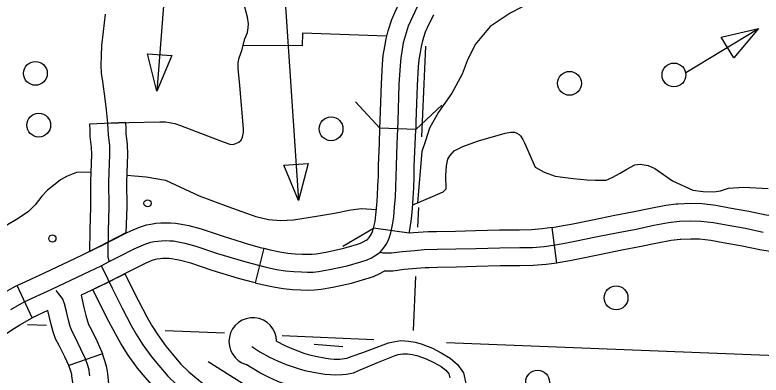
# Model space of a CAD drawing. Extents: x 653372 to 905732, y 627442 to 787275.
# Drawn here: x 662227 to 665356, y 769926 to 771438 of the extents above; entities that cross this region are included whole.
import ezdxf

# ---------------------------------------------------------------- set-up
doc = ezdxf.new("R2010")
doc.units = 0
for name, color, linetype in [('31', 7, 'Continuous'), ('33', 7, 'Continuous'), ('35', 7, 'Continuous'), ('38', 7, 'Continuous'), ('5', 7, 'Continuous'), ('56', 7, 'Continuous'), ('58', 7, 'Continuous'), ('6', 7, 'Continuous')]:
    doc.layers.add(name, color=color, linetype=linetype)

msp = doc.modelspace()

# ---------------------------------------------------------------- linework, layer by layer
at = {"layer": '31'}
for p, q in [((662540.4, 770979.9), (662690.3, 770987.3)), ((663907.4, 770957.3), (663757.5, 770962.6)), ((663757.5, 770962.6), (663757.5, 770962.6)), ((663879.8, 770521.2), (663731.1, 770542.9)), ((664499.3, 770396.3), (664479.9, 770545.1)), ((664479.9, 770545.1), (664479.9, 770545.1)), ((663270, 770458.6), (663234.4, 770312.9)), ((662299.1, 770166.1), (662236.3, 770302.4)), ((662236.3, 770302.4), (662236.3, 770302.4)), ((662594.2, 770015.3), (662452.6, 769965.9))]:
    msp.add_line(p, q, dxfattribs=at)
for points in [[(663856.9, 771321.5), (663864.5, 771350.2), (663877.6, 771392), (663895.2, 771431.1), (663915.7, 771472.4), (663932.3, 771501.6), (663946.4, 771525.4), (663976.9, 771578.6), (664001.2, 771617), (664042.2, 771679.1)], [(663757.5, 770962.6), (663758.7, 770994.5), (663763.8, 771148.8), (663768.9, 771230.7), (663771.7, 771266.9), (663777.9, 771304.6), (663783.5, 771337.4), (663792.4, 771370.9), (663807.3, 771418.7), (663827.4, 771463.2), (663849.5, 771507.7), (663851.9, 771512)], [(663982.1, 771437.6), (663981.9, 771437.1), (663963, 771399), (663947.8, 771365.3), (663936.5, 771329.4), (663930.3, 771305.6), (663925.9, 771279.8), (663920.8, 771248.8), (663918.5, 771220.2), (663913.7, 771141.7), (663908.6, 770989.3), (663907.4, 770957.3)], [(662210.2, 770202), (662265.7, 770233.3), (662382.1, 770286.9), (662540.4, 770362), (662588.2, 770385.3), (662622.6, 770402.4), (662666.2, 770424.6), (662726.8, 770455.8), (662775.3, 770477), (662797.2, 770483.5), (662810.6, 770486.2), (662826.7, 770488.8), (662842.1, 770489.9), (662856.6, 770490.5), (662876.1, 770489.9), (662891.5, 770489), (662911.5, 770485.8), (662938.7, 770480.3), (662985.6, 770467.6), (663076.6, 770437), (663185.3, 770403.9), (663242, 770388.3), (663280.3, 770378.9), (663324, 770369.9), (663361.5, 770364.1), (663396.4, 770360.5), (663428.2, 770359), (663453.4, 770358.3), (663478.2, 770358.5), (663500.4, 770361), (663545.4, 770368.9), (663619.5, 770384.7), (663676.9, 770401.5), (663703.9, 770409.4), (663722.7, 770418.7), (663741, 770428.9), (663758.4, 770442.3), (663772.8, 770458.9), (663785.8, 770479.1), (663796.2, 770500.9), (663803.6, 770523.4), (663810.8, 770557.2), (663815.4, 770590.5), (663819.2, 770632.2), (663822.5, 770673.3), (663824.3, 770717), (663826.1, 770759.2), (663826.5, 770804.5), (663830.2, 770896.1), (663833.6, 770991.9), (663838.7, 771145.3), (663843.7, 771225.5), (663846.2, 771257.8), (663851.9, 771292.2), (663856.9, 771321.5)], [(662692.5, 770522.6), (662540.9, 770445.4), (662542.7, 770533.7), (662545.7, 770632.3), (662544.9, 770738), (662549.1, 770852.1), (662548, 770883.3), (662543, 770927.6), (662541.8, 770952.5), (662540.4, 770979.9)], [(662615.3, 770983.6), (662616.7, 770956.2), (662617.8, 770933.7), (662622.8, 770888.8), (662624.1, 770852.1), (662619.9, 770736.9), (662620.7, 770631.5), (662617.7, 770531.8), (662615.8, 770440.9), (662616.8, 770420.9), (662622.6, 770402.4)], [(662690.3, 770987.3), (662691.6, 770959.9), (662692.6, 770939.7), (662697.7, 770894.3), (662699.2, 770852), (662694.9, 770735.8), (662695.7, 770630.7), (662692.5, 770522.6)], [(663704.4, 770494.5), (663712.6, 770504), (663720.1, 770515.7), (663726.5, 770528.9), (663731.1, 770542.9), (663736.9, 770570.1), (663740.9, 770599.1), (663744.5, 770638.6), (663747.6, 770677.9), (663749.4, 770720.2), (663751.1, 770761.1), (663751.5, 770806.4), (663755.3, 770899), (663757.5, 770962.6)], [(663879.8, 770521.2), (663884.7, 770544.2), (663889.9, 770581.9), (663893.9, 770625.8), (663897.4, 770668.8), (663899.3, 770713.9), (663901.1, 770757.4), (663901.4, 770802.7), (663905.2, 770893.2), (663907.4, 770957.3)], [(664479.9, 770545.1), (664481.6, 770545.3), (664526.6, 770553.3), (664559.8, 770559.7), (664648.3, 770578.1), (664742.8, 770597.4), (664817, 770611), (664891.7, 770626.8), (664955.9, 770639.2), (664999.3, 770644.3)], [(664999.3, 770644.3), (665008.1, 770645.3), (665061.3, 770647.1), (665108.4, 770645.7), (665166.8, 770638.9), (665223.2, 770628.6), (665304.8, 770614.6), (665377.4, 770599.1), (665422.8, 770592.7), (665470.6, 770586.1), (665525.6, 770580.1), (665534.8, 770579.6)], [(665364.3, 770525.2), (665290.6, 770541), (665210.1, 770554.8), (665155.7, 770564.7), (665102.9, 770570.8), (665061.4, 770572.1), (665013.7, 770570.5), (664967.4, 770565.1), (664906.6, 770553.3), (664831.6, 770537.4), (664757, 770523.7), (664663.5, 770504.6), (664574.4, 770486.1), (664540.2, 770479.6), (664493.1, 770471.1), (664446, 770465), (664396.7, 770460.4), (664343.8, 770459.7), (664260.6, 770459.2), (664159.7, 770456.2), (664076.5, 770454.2), (663997, 770452.8), (663942.6, 770451.4), (663904.4, 770448), (663850.8, 770443.5), (663806, 770437.3), (663783.3, 770437.2), (663770.5, 770437.6), (663758.4, 770442.3)], [(662713.4, 770531.8), (662749.4, 770547.5), (662779, 770556.4), (662797.3, 770560), (662818, 770563.4), (662838, 770564.8), (662856.2, 770565.6), (662879.6, 770564.9), (662899.8, 770563.6), (662924.8, 770559.6), (662955.9, 770553.4), (663007.4, 770539.4), (663099.5, 770508.5), (663206.2, 770475.9), (663260.8, 770460.9), (663270, 770458.6)], [(664479.9, 770545.1), (664437.7, 770539.5), (664392.8, 770535.4), (664343.1, 770534.7), (664259.2, 770534.2), (664157.7, 770531.2), (664074.9, 770529.1), (663995.4, 770527.7), (663960.4, 770526.9)], [(662236.3, 770302.4), (662350.4, 770354.9), (662507.9, 770429.6), (662555.1, 770452.6), (662588.8, 770469.3), (662632, 770491.4), (662694.6, 770523.6), (662713.4, 770531.8)], [(663960.4, 770526.9), (663938.3, 770526.3), (663898, 770522.7), (663879.8, 770521.2)], [(663270, 770458.6), (663296.8, 770452.1), (663337.3, 770443.7), (663371, 770438.5), (663402, 770435.3), (663431.1, 770434), (663454.1, 770433.3), (663473.7, 770433.5), (663489.8, 770435.3), (663531.1, 770442.5), (663601.1, 770457.4), (663655.7, 770473.5), (663676.6, 770479.6), (663687.8, 770485.1), (663699.6, 770491.7), (663706.7, 770497.2), (663704.4, 770494.5)], [(665016.8, 770495.3), (664978.9, 770490.9), (664921.5, 770479.8), (664846.1, 770463.8), (664771.3, 770450.1), (664678.6, 770431.2), (664589.1, 770412.5), (664553.8, 770405.8), (664504.5, 770397), (664499.3, 770396.3)], [(665526.3, 770429.9), (665513.3, 770430.6), (665452.2, 770437.2), (665402.1, 770444.1), (665351.2, 770451.3), (665276.4, 770467.3), (665197.1, 770480.9), (665144.6, 770490.5), (665097.5, 770496), (665061.5, 770497), (665019.3, 770495.6), (665016.8, 770495.3)], [(663234.4, 770312.9), (663223.1, 770315.7), (663164.4, 770331.9), (663053.7, 770365.6), (662963.9, 770395.8), (662921.4, 770407.3), (662898.3, 770411.9), (662883.3, 770414.3), (662872.6, 770415), (662857, 770415.5), (662846.3, 770415), (662835.3, 770414.3), (662824, 770412.4), (662815.3, 770410.7), (662801.2, 770406.5), (662773.5, 770394.3)], [(662773.5, 770394.3), (662759, 770388), (662700.3, 770357.9), (662656.4, 770335.4), (662621.4, 770318), (662572.8, 770294.4), (662504, 770261.8)], [(662588.2, 770385.3), (662597.6, 770366.1), (662634.6, 770290.6), (662678.1, 770203.8), (662714, 770134.5), (662734.9, 770097.6), (662763.9, 770052.6), (662800.6, 770001.2), (662829.9, 769965.9), (662867.8, 769921.3), (662905.3, 769885), (662950.3, 769846.5), (662982, 769822.1), (663015.1, 769799), (663053.7, 769777.9), (663118.9, 769746.3), (663174.6, 769725.2)], [(664499.3, 770396.3), (664454.3, 770390.4), (664400.7, 770385.5), (664344.5, 770384.7), (664262, 770384.2), (664161.8, 770381.2), (664078.1, 770379.2), (663998.7, 770377.8), (663964.2, 770376.9)], [(663234.4, 770312.9), (663263.8, 770305.7), (663310.7, 770296), (663351.9, 770289.7), (663390.8, 770285.7), (663425.4, 770284.1), (663452.8, 770283.2), (663482.7, 770283.6), (663511, 770286.7), (663559.7, 770295.2), (663637.9, 770311.9), (663698, 770329.5), (663731.2, 770339.3), (663757.6, 770352.2), (663775.4, 770362.2)], [(663964.2, 770376.9), (663946.8, 770376.5), (663910.8, 770373.3), (663859.1, 770369), (663811.3, 770362.3), (663775.4, 770362.2)], [(662800.3, 769884.9), (662772.4, 769917.7), (662741.2, 769955.4), (662701.8, 770010.4), (662670.7, 770058.7), (662648, 770098.7), (662611.3, 770169.8), (662553.5, 770285), (662687.9, 770351.5)], [(662687.9, 770351.5), (662745, 770237.9), (662779.9, 770170.2), (662799.1, 770136.4), (662825.9, 770094.7), (662860.1, 770047), (662887.3, 770014.1), (662914.5, 769982.2)], [(661796.4, 769980.8), (661813.9, 769994.9), (661938.4, 770094.8), (662002, 770147.8), (662071.4, 770204.5), (662102.8, 770222.6), (662132.4, 770243.1), (662172.6, 770266.9), (662231.5, 770300.1), (662236.3, 770302.4)], [(662541.3, 769922.5), (662540.1, 769933.5), (662538.1, 769946.4), (662531.9, 769966.3), (662522.2, 769994), (662503.4, 770035), (662479.6, 770084.9), (662466.4, 770108.5), (662459.1, 770130.6), (662451.4, 770157), (662443, 770193.5), (662435.4, 770225.7), (662428.3, 770244.5), (662420.8, 770255), (662399.2, 770281.7)], [(662504, 770261.8), (662516.1, 770210.5), (662524, 770175.9), (662530.7, 770152.9), (662535.3, 770138.9), (662546.3, 770119.4), (662571.3, 770066.8), (662591.9, 770022), (662594.2, 770015.3)], [(662365.4, 770196.6), (662299.1, 770166.1)], [(662452.6, 769965.9), (662452.6, 769966), (662435.5, 770003.3), (662413, 770050.4), (662397.5, 770078.1), (662387.4, 770108.3), (662378.8, 770138.2), (662365.4, 770196.6)], [(661890.3, 769863.9), (661907.8, 769877.9), (662033.3, 769978.6), (662097.5, 770032), (662156.9, 770080.7), (662183.1, 770095.8), (662213.4, 770116.8), (662247.7, 770137.1), (662299.8, 770166.5), (662299.1, 770166.1)], [(663685.2, 770021.2), (663720, 770033.8), (663794.1, 770060.9), (663814.4, 770066.1), (663845.8, 770070.9), (663878.7, 770068.6), (663904.7, 770063.7), (663930.1, 770057), (663977.6, 770039.5), (664014.6, 770019.5), (664052.2, 769997), (664082.6, 769970.2), (664108.4, 769935.1), (664118.1, 769891.2), (664113.7, 769851.6), (664110.7, 769841)], [(663220.2, 770046.1), (663253.9, 770023.9), (663295, 770001.1), (663331.2, 769984), (663364.6, 769970.3), (663419.1, 769952.2), (663441.9, 769944.9), (663478.9, 769938.2), (663526.6, 769930.6), (663550.5, 769928.5), (663569.5, 769927.9), (663600.5, 769928.4), (663617.1, 769930.7), (663646.4, 769936.4), (663675, 769948.8), (663751.6, 769979.8), (663821.3, 770008.3), (663834.1, 770012.2), (663853.5, 770015.8), (663873.7, 770015.2), (663892.9, 770012.3), (663912.5, 770007.9), (663952.1, 769995), (663983.6, 769979.5), (664014.6, 769962.5), (664034.3, 769946.4), (664046.5, 769931), (664050.8, 769914.9)], [(663324.4, 770068.5), (663358.6, 770050.8), (663387.4, 770037.7), (663438.3, 770018.6), (663455.9, 770012.3), (663487, 770005.4), (663531, 769996.7), (663550.1, 769994.3), (663565.1, 769993.3), (663589.8, 769992.7), (663599.8, 769993.8), (663619.4, 769996.8), (663641.6, 770005.4), (663685.2, 770021.2)], [(662756.6, 769543.8), (662741.2, 769565), (662702.1, 769624.2), (662682.7, 769659.2), (662665.4, 769699.6), (662654.8, 769728.5), (662642.5, 769768.1), (662633.3, 769801.2), (662627, 769832.5), (662624.1, 769860.4), (662621, 769891.5), (662615.8, 769931.2), (662614.5, 769943.1), (662611.3, 769963.5), (662603.1, 769989.8), (662594.2, 770015.3)], [(662914.5, 769982.2), (662922.6, 769972.7), (662955.9, 769940.5), (662997.7, 769904.7), (663026.3, 769882.6), (663054.6, 769862.9), (663088.1, 769844.6), (663148.6, 769815.2), (663197.4, 769796.8), (663275.2, 769776.6), (663313.2, 769768.4), (663329.2, 769765.3)], [(662635.1, 769455.8), (662617.8, 769479.7), (662573.7, 769546.4), (662547.9, 769593.1), (662525.9, 769644.2), (662512.6, 769680.5), (662498.6, 769725.7), (662487.3, 769766.2), (662478.6, 769810), (662474.9, 769845.1), (662472, 769874.3), (662466.7, 769913.8), (662465.7, 769923.8), (662464.9, 769929.2), (662460.7, 769942.7), (662452.6, 769965.9)], [(663736.3, 769880.2), (663694.3, 769864.9), (663658.5, 769851.1), (663619, 769844.9), (663595.8, 769842.6), (663558.4, 769843.4), (663535.6, 769844.9), (663507, 769848.6), (663456.2, 769858.6), (663414, 769867.9), (663386.5, 769877.8), (663330, 769899), (663293, 769915.9), (663253.5, 769936.3), (663196.1, 769971.1)]]:
    msp.add_lwpolyline(points, dxfattribs=at)
msp.add_arc((663224.4, 770067), 100, 0.861, 253.5491, dxfattribs=at)
at = {"layer": '33'}
for points in [[(663170.4, 771140.8), (663163, 771212.9), (663162.9, 771238.4), (663167.8, 771257.8), (663178, 771288.9), (663190.5, 771337), (663201.5, 771363.8), (663205.5, 771383.2), (663206, 771400.2), (663202.6, 771427.5), (663167.5, 771561)], [(662605.9, 771441.4), (662597.3, 771368.2), (662590, 771309.4), (662588.7, 771265.5), (662587.5, 771227.2), (662588.9, 771193.6), (662593.4, 771158.4), (662603.2, 771085), (662609, 771039.3), (662615.3, 770983.6)], [(662615.3, 770983.6), (662705, 770986.3), (662834.1, 770989.3), (662857.9, 770988.5), (662874.1, 770986.7), (662897, 770981.9), (662921.2, 770973.7), (662986.3, 770948), (663099.7, 770904.5), (663128, 770895.5), (663141.3, 770894.5), (663153.2, 770897.5), (663165.6, 770903.9), (663175.3, 770912.5), (663180.9, 770925.2), (663185.5, 770944.1), (663185.3, 770959.7), (663170.4, 771140.8)]]:
    msp.add_lwpolyline(points, dxfattribs=at)
at = {"layer": '35'}
for points in [[(664498.6, 771549.6), (664401.4, 771494.7), (664303.2, 771445.1), (664258.1, 771413.9), (664219.5, 771388.7), (664156.3, 771312.8), (664123.8, 771245.5), (664102.1, 771188.3), (664058.8, 771109.7), (664002.8, 771029.5), (663965, 770962.6), (663949.3, 770909.7), (663932.7, 770864.6), (663915.6, 770649.7)], [(664033.7, 770763.1), (664036.5, 770804.3), (664042.8, 770831.6), (664050.6, 770846.9), (664068.6, 770866.6), (664105.8, 770885.6), (664170.7, 770909.3), (664282.4, 770940.8), (664305.5, 770945.6), (664322, 770945.1), (664331, 770941.2), (664340.9, 770936.3), (664347.1, 770929.7), (664356.8, 770914.7), (664363.4, 770900.4)], [(664363.4, 770900.4), (664409.2, 770798.5), (664445.6, 770777.2), (664491.9, 770761.2), (664567.6, 770751.5), (664627, 770745.2), (664661.8, 770744.1), (664684.6, 770743.5), (664705.7, 770743.7), (664731.7, 770755.8), (664765.2, 770774), (664792.3, 770790.6), (664825.8, 770807.9), (664848.8, 770811.8), (664882.5, 770805.3), (664910.5, 770792.6), (664933, 770777.2), (664984.4, 770740.9), (665070.2, 770702.6), (665113.1, 770696.7), (665157.1, 770695.4), (665185.6, 770700), (665218.9, 770710), (665284, 770714.5), (665385.5, 770708.7)], [(662546.3, 770777.2), (662485.7, 770776.6), (662443, 770759.8), (662418.5, 770745.4), (662395.7, 770726.8), (662363.8, 770701.8), (662340.1, 770677.3), (662312.3, 770641), (662283.3, 770613), (662240.1, 770583.9), (662188, 770552)], [(662696, 770765.6), (662777.4, 770758.8), (662858.3, 770744.3), (662998.8, 770679), (663119.3, 770634.2), (663236.6, 770592.2), (663290.2, 770578.6), (663341.4, 770574.4), (663394.6, 770578.3), (663492.2, 770592.7), (663566.7, 770605.2), (663635.9, 770619.6), (663680.9, 770624.6), (663743.1, 770621.5)], [(663895.2, 770641.2), (663977.8, 770675.3), (664023.3, 770695.9), (664034.6, 770708.4), (664033.7, 770763.1)]]:
    msp.add_lwpolyline(points, dxfattribs=at)
at = {"layer": '38'}
for points in [[(663757.5, 770962.6), (663655.3, 771072.3)], [(664017.2, 771059.5), (663907.4, 770957.3)], [(663601.4, 770467.5), (663731.1, 770542.9)]]:
    msp.add_lwpolyline(points, dxfattribs=at)
at = {"layer": '5'}
for points in [[(663948.1, 771306.3), (663931.7, 770925.3)], [(663919, 770629.8), (663915.4, 770546.7)], [(663906.5, 770339.4), (663896.8, 770113.1)], [(662359.5, 770133.8), (662280.2, 770137.3)], [(663105.2, 770101.8), (662857.3, 770112.4)], [(663732, 770074.8), (663347.9, 770091.3)], [(667372.3, 769930.2), (664036, 770062.2)]]:
    msp.add_lwpolyline(points, dxfattribs=at)
at = {"layer": '56'}
for p, q in [((665188, 771344.9), (665345.2, 771380.9)), ((665345.2, 771380.9), (665241, 771257.8)), ((665241, 771257.8), (665188, 771344.9)), ((662821.6, 771118), (662782.7, 771274.5)), ((662782.7, 771274.5), (662884.4, 771266.6)), ((662884.4, 771266.6), (662821.6, 771118)), ((663355, 770807.5), (663456.8, 770814.4)), ((663416.2, 770658.3), (663355, 770807.5)), ((663456.8, 770814.4), (663416.2, 770658.3))]:
    msp.add_line(p, q, dxfattribs=at)
for points in [[(663488.7, 772017.5), (663355.5, 771556.6), (663416.2, 770658.3)], [(662851, 771493.7), (662821.6, 771118)], [(665040.6, 771195.5), (665345.2, 771380.9)], [(663482.2, 770056.2), (663601.4, 770046.6)], [(663037.8, 769982.8), (663207.9, 769876.1), (663369.9, 769831.4)]]:
    msp.add_lwpolyline(points, dxfattribs=at)
for centre, radius in [((662312.7, 771192.4), 50), ((664990.5, 771185.5), 50), ((664552.3, 771150.5), 50), ((662326.6, 770975.2), 50), ((663552.6, 770959.8), 50), ((662783.1, 770647.1), 15), ((664747.8, 770250.4), 50), ((664418.8, 769896.4), 50)]:
    msp.add_circle(centre, radius, dxfattribs=at)
at = {"layer": '58'}
msp.add_circle((662384, 770499.3), 15, dxfattribs=at)
at = {"layer": '6'}
msp.add_lwpolyline([(663785.5, 771348.8), (663433.1, 771361.3), (663431.4, 771307.2), (663183.2, 771308.7)], dxfattribs=at)

doc.saveas('drawing.dxf')
